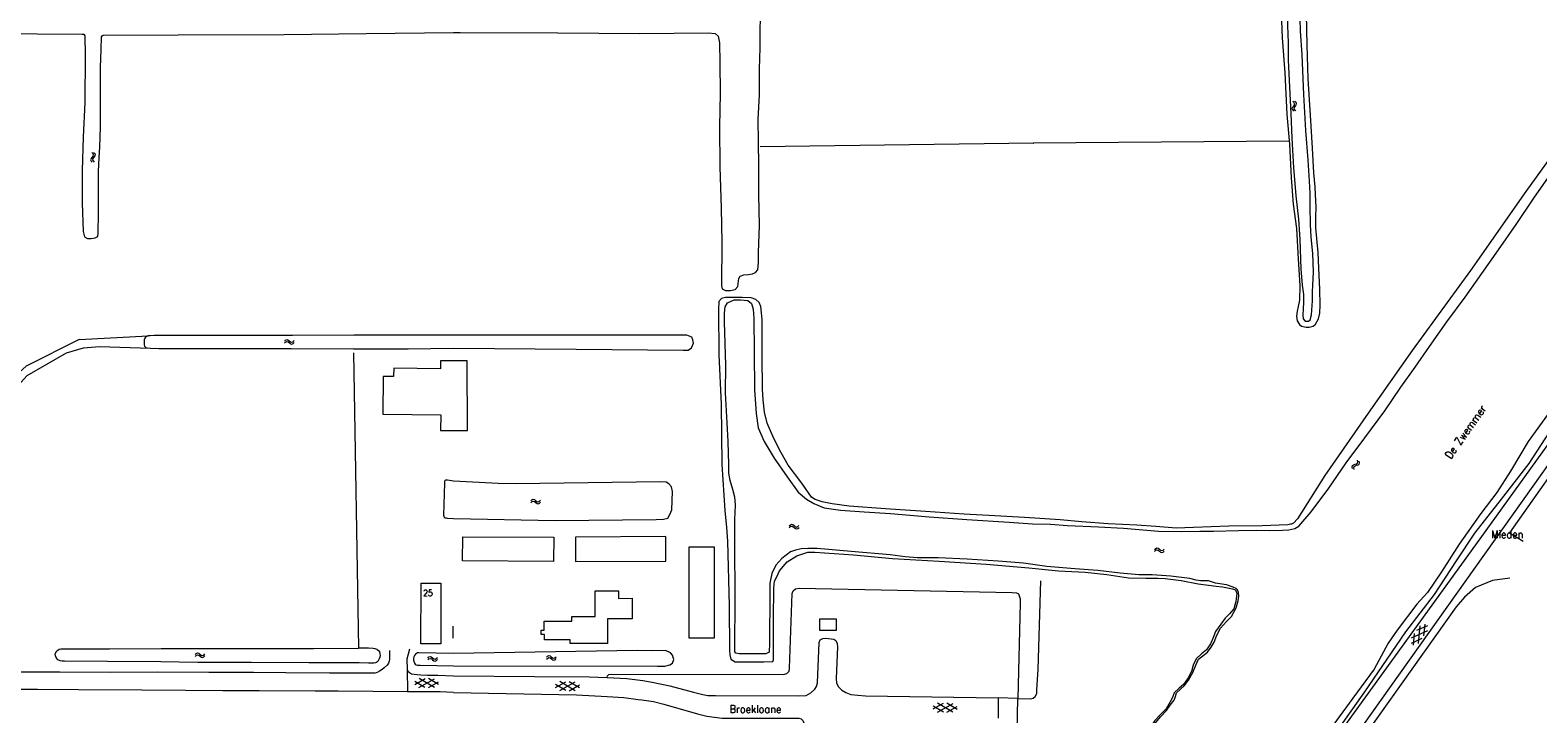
# Model space of a CAD drawing. Header units: metres. Extents: x 189705 to 199106, y 581686 to 588448.
# Tile 547 of 555: x 197891 to 198279, y 588017 to 588193. Entities that reach past the tile are written whole.
import ezdxf

# ---------------------------------------------------------------- set-up
doc = ezdxf.new("R2010")
doc.units = ezdxf.units.M
doc.layers.add('B-WA-OG-GBKN-G', color=7, linetype='Continuous', lineweight=18)
doc.styles.add('Style-STANDARD', font='STANDARD.shx')

msp = doc.modelspace()

# ---------------------------------------------------------------- linework, layer by layer
at = {"layer": 'B-WA-OG-GBKN-G'}
for p, q in [((198215.823, 588172.505), (198215.897, 588172.836)), ((198215.966, 588172.211), (198215.823, 588172.505)), ((198215.897, 588172.836), (198216.124, 588173.173)), ((198216.265, 588171.933), (198215.966, 588172.211)), ((198216.281, 588174.138), (198215.983, 588174.417)), ((198216.124, 588173.173), (198216.351, 588173.513)), ((198216.425, 588173.834), (198216.281, 588174.138)), ((198216.321, 588172.564), (198216.391, 588172.882)), ((198216.462, 588172.267), (198216.321, 588172.564)), ((198216.351, 588173.513), (198216.425, 588173.834)), ((198216.391, 588172.882), (198216.617, 588173.23)), ((198216.758, 588171.988), (198216.462, 588172.267)), ((198216.775, 588174.192), (198216.476, 588174.472)), ((198216.617, 588173.23), (198216.846, 588173.567)), ((198216.92, 588173.888), (198216.775, 588174.192)), ((198216.846, 588173.567), (198216.92, 588173.888)), ((197906.885, 588161.297), (197907.164, 588161)), ((197907.198, 588160.382), (197906.951, 588160.048)), ((197907.164, 588161), (197907.287, 588160.695)), ((197907.287, 588160.695), (197907.198, 588160.382)), ((197907.381, 588161.321), (197907.662, 588161.026)), ((197907.694, 588160.398), (197907.447, 588160.075)), ((197907.662, 588161.026), (197907.787, 588160.724)), ((197907.787, 588160.724), (197907.694, 588160.398)), ((197906.702, 588159.725), (197906.609, 588159.409)), ((197906.609, 588159.409), (197906.736, 588159.097)), ((197906.951, 588160.048), (197906.702, 588159.725)), ((197906.736, 588159.097), (197907.017, 588158.8)), ((197907.2, 588159.75), (197907.107, 588159.434)), ((197907.107, 588159.434), (197907.232, 588159.122)), ((197907.447, 588160.075), (197907.2, 588159.75)), ((197907.232, 588159.122), (197907.513, 588158.825)), ((197956.46, 588112.718), (197956.753, 588113.001)), ((197956.488, 588112.222), (197956.783, 588112.503)), ((197956.753, 588113.001), (197957.055, 588113.128)), ((197956.783, 588112.503), (197957.086, 588112.628)), ((197957.055, 588113.128), (197957.381, 588113.037)), ((197957.086, 588112.628), (197957.401, 588112.541)), ((197957.381, 588113.037), (197957.706, 588112.792)), ((197957.401, 588112.541), (197957.735, 588112.296)), ((197957.706, 588112.792), (197958.033, 588112.547)), ((197957.735, 588112.296), (197958.06, 588112.049)), ((197958.033, 588112.547), (197958.349, 588112.456)), ((197958.06, 588112.049), (197958.376, 588111.958)), ((197958.349, 588112.456), (197958.661, 588112.583)), ((197958.376, 588111.958), (197958.688, 588112.087)), ((197958.661, 588112.583), (197958.956, 588112.866)), ((197958.688, 588112.087), (197958.983, 588112.37)), ((198231.229, 588080.374), (198231.303, 588080.693)), ((198231.287, 588079.971), (198231.229, 588080.374)), ((198231.303, 588080.693), (198231.568, 588080.904)), ((198231.568, 588080.904), (198231.956, 588081.024)), ((198231.65, 588080.107), (198231.727, 588080.426)), ((198231.705, 588079.703), (198231.65, 588080.107)), ((198231.727, 588080.426), (198231.981, 588080.63)), ((198231.956, 588081.024), (198232.346, 588081.146)), ((198231.981, 588080.63), (198232.376, 588080.758)), ((198232.346, 588081.146), (198232.605, 588081.349)), ((198232.376, 588080.758), (198232.766, 588080.877)), ((198232.605, 588081.349), (198232.685, 588081.676)), ((198232.685, 588081.676), (198232.628, 588082.081)), ((198232.766, 588080.877), (198233.025, 588081.08)), ((198233.025, 588081.08), (198233.103, 588081.408)), ((198233.103, 588081.408), (198233.046, 588081.813)), ((198019.874, 588071.625), (198020.165, 588071.91)), ((198019.906, 588071.129), (198020.199, 588071.413)), ((198020.165, 588071.91), (198020.465, 588072.04)), ((198020.199, 588071.413), (198020.501, 588071.541)), ((198020.465, 588072.04), (198020.792, 588071.952)), ((198020.501, 588071.541), (198020.816, 588071.456)), ((198020.792, 588071.952), (198021.119, 588071.71)), ((198020.816, 588071.456), (198021.153, 588071.214)), ((198021.119, 588071.71), (198021.448, 588071.468)), ((198021.153, 588071.214), (198021.48, 588070.97)), ((198021.448, 588071.468), (198021.765, 588071.38)), ((198021.765, 588071.38), (198022.076, 588071.509)), ((198022.076, 588071.509), (198022.368, 588071.795)), ((198022.108, 588071.014), (198022.4, 588071.299)), ((198021.48, 588070.97), (198021.797, 588070.882)), ((198021.797, 588070.882), (198022.108, 588071.014)), ((198086.371, 588065.192), (198086.673, 588065.465)), ((198086.382, 588064.696), (198086.686, 588064.967)), ((198086.673, 588065.465), (198086.979, 588065.582)), ((198086.686, 588064.967), (198086.994, 588065.082)), ((198086.979, 588065.582), (198087.302, 588065.481)), ((198086.994, 588065.082), (198087.305, 588064.984)), ((198087.302, 588065.481), (198087.619, 588065.225)), ((198087.305, 588064.984), (198087.632, 588064.728)), ((198087.619, 588065.225), (198087.937, 588064.969)), ((198087.632, 588064.728), (198087.948, 588064.471)), ((198087.937, 588064.969), (198088.25, 588064.868)), ((198087.948, 588064.471), (198088.261, 588064.369)), ((198088.25, 588064.868), (198088.566, 588064.984)), ((198088.261, 588064.369), (198088.577, 588064.488)), ((198088.566, 588064.984), (198088.87, 588065.257)), ((198088.577, 588064.488), (198088.881, 588064.761)), ((198180.666, 588059.382), (198180.971, 588059.501)), ((198180.971, 588059.501), (198181.294, 588059.401)), ((198180.365, 588059.108), (198180.666, 588059.382)), ((198180.378, 588058.611), (198180.681, 588058.884)), ((198180.681, 588058.884), (198180.988, 588059)), ((198180.988, 588059), (198181.3, 588058.904)), ((198181.294, 588059.401), (198181.612, 588059.147)), ((198181.3, 588058.904), (198181.628, 588058.65)), ((198181.612, 588059.147), (198181.932, 588058.893)), ((198181.628, 588058.65), (198181.945, 588058.394)), ((198181.932, 588058.893), (198182.245, 588058.793)), ((198181.945, 588058.394), (198182.259, 588058.294)), ((198182.245, 588058.793), (198182.56, 588058.911)), ((198182.259, 588058.294), (198182.574, 588058.414)), ((198182.56, 588058.911), (198182.863, 588059.185)), ((198182.574, 588058.414), (198182.877, 588058.689)), ((198249.162, 588036.15), (198246.382, 588034.895)), ((198250.578, 588038.12), (198246.389, 588036.228)), ((198246.994, 588034.456), (198247.296, 588037.491)), ((198250.582, 588039.45), (198247.8, 588038.193)), ((198248.255, 588034.886), (198248.71, 588039.461)), ((198249.668, 588036.853), (198249.971, 588039.889)), ((197933.493, 588032.066), (197933.788, 588032.347)), ((197933.788, 588032.347), (197934.09, 588032.472)), ((197934.09, 588032.472), (197934.416, 588032.379)), ((197934.416, 588032.379), (197934.739, 588032.132)), ((197933.517, 588031.57), (197933.814, 588031.849)), ((197933.814, 588031.849), (197934.119, 588031.972)), ((197934.119, 588031.972), (197934.432, 588031.883)), ((197934.432, 588031.883), (197934.766, 588031.636)), ((197934.739, 588032.132), (197935.064, 588031.885)), ((197934.766, 588031.636), (197935.089, 588031.387)), ((197935.064, 588031.885), (197935.38, 588031.792)), ((197935.089, 588031.387), (197935.405, 588031.294)), ((197935.38, 588031.792), (197935.692, 588031.917)), ((197935.405, 588031.294), (197935.717, 588031.421)), ((197935.692, 588031.917), (197935.989, 588032.198)), ((197935.717, 588031.421), (197936.014, 588031.702)), ((197993.342, 588031.137), (197993.637, 588031.418)), ((197993.366, 588030.641), (197993.663, 588030.92)), ((197993.637, 588031.418), (197993.939, 588031.543)), ((197993.663, 588030.92), (197993.968, 588031.043)), ((197993.939, 588031.543), (197994.265, 588031.45)), ((197993.968, 588031.043), (197994.281, 588030.954)), ((197994.265, 588031.45), (197994.588, 588031.203)), ((197994.281, 588030.954), (197994.615, 588030.707)), ((197994.588, 588031.203), (197994.913, 588030.956)), ((197994.615, 588030.707), (197994.938, 588030.458)), ((197994.913, 588030.956), (197995.229, 588030.863)), ((197994.938, 588030.458), (197995.254, 588030.365)), ((197995.229, 588030.863), (197995.541, 588030.988)), ((197995.254, 588030.365), (197995.566, 588030.492)), ((197995.541, 588030.988), (197995.838, 588031.269)), ((197995.566, 588030.492), (197995.863, 588030.773)), ((198023.886, 588031.352), (198024.18, 588031.634)), ((198023.912, 588030.856), (198024.208, 588031.136)), ((198024.18, 588031.634), (198024.482, 588031.76)), ((198024.208, 588031.136), (198024.512, 588031.26)), ((198024.482, 588031.76), (198024.808, 588031.668)), ((198024.512, 588031.26), (198024.826, 588031.172)), ((198024.808, 588031.668), (198025.132, 588031.422)), ((198024.826, 588031.172), (198025.16, 588030.926)), ((198025.132, 588031.422), (198025.458, 588031.176)), ((198025.16, 588030.926), (198025.484, 588030.678)), ((198025.458, 588031.176), (198025.774, 588031.084)), ((198025.484, 588030.678), (198025.8, 588030.586)), ((198025.774, 588031.084), (198026.086, 588031.21)), ((198025.8, 588030.586), (198026.112, 588030.714)), ((198026.086, 588031.21), (198026.382, 588031.492)), ((198026.112, 588030.714), (198026.408, 588030.996)), ((197990.004, 588024.327), (197992.655, 588025.836)), ((197992.64, 588023.538), (197990.008, 588025.08)), ((197991.084, 588023.547), (197995.08, 588025.822)), ((197995.066, 588023.523), (197991.1, 588025.845)), ((197993.506, 588023.532), (197996.158, 588025.04)), ((197996.154, 588024.288), (197993.519, 588025.831)), ((198026.229, 588023.55), (198028.886, 588025.048)), ((198027.306, 588022.766), (198031.311, 588025.024)), ((198031.288, 588022.725), (198027.331, 588025.064)), ((198032.379, 588023.486), (198029.75, 588025.04)), ((198028.862, 588022.751), (198026.237, 588024.303)), ((198029.728, 588022.741), (198032.386, 588024.238)), ((198123.427, 588018.035), (198126.094, 588019.515)), ((198126.054, 588017.217), (198123.439, 588018.788)), ((198124.498, 588017.244), (198128.519, 588019.474)), ((198128.48, 588017.175), (198124.539, 588019.541)), ((198126.92, 588017.201), (198129.588, 588018.68)), ((198129.576, 588017.928), (198126.958, 588019.5))]:
    msp.add_line(p, q, dxfattribs=at)
at = {"layer": 'B-WA-OG-GBKN-G', "flags": 128}
for points in [[(198212.085, 588266.627), (198211.174, 588265.636), (198210.599, 588264.348), (198210.529, 588262.484), (198210.634, 588253.82), (198210.961, 588243.28), (198211.415, 588234.61), (198211.817, 588226.237), (198212.052, 588217.256), (198212.493, 588208.878), (198212.883, 588199.683), (198213.221, 588190.78), (198213.876, 588181.787), (198214.442, 588171.04)], [(198212.048, 588249.816), (198212.275, 588242.175), (198212.746, 588236.488), (198213.094, 588231.292), (198213.507, 588225.132), (198213.753, 588217.73), (198213.981, 588209.351), (198214.206, 588203.166), (198214.462, 588198.805), (198214.551, 588193.978), (198214.717, 588189.487), (198214.772, 588185.113), (198214.905, 588181.587), (198215.451, 588171.306)], [(198077.714, 588130.406), (198078.266, 588131.071), (198078.442, 588132.947), (198078.451, 588135.544), (198078.677, 588142.501), (198078.554, 588150.52), (198078.534, 588158.021), (198078.482, 588163.94), (198078.371, 588169.78), (198078.713, 588176.182), (198078.748, 588182.735), (198078.917, 588188.234), (198078.848, 588192.551), (198079.09, 588199.782)], [(198214.442, 588171.04), (198215.115, 588163.418), (198215.492, 588154.761), (198216.028, 588148.025), (198216.875, 588141.737), (198217.355, 588133.869), (198217.762, 588127.017), (198217.688, 588123.271), (198217.366, 588121.614), (198217.043, 588120.417), (198216.902, 588119.116), (198217.084, 588117.99), (198217.629, 588117.026), (198218.166, 588116.6), (198219.376, 588116.303), (198220.179, 588116.323), (198221.194, 588116.564), (198221.802, 588117.088), (198222.525, 588118.506), (198222.867, 588119.962), (198223.001, 588121.949), (198222.887, 588126.129), (198222.656, 588131.48), (198222.433, 588135.524), (198222.178, 588138.228), (198221.877, 588141.922), (198221.887, 588144.614), (198221.969, 588147.222), (198221.817, 588150.47), (198221.667, 588152.43), (198221.334, 588156.021), (198221.03, 588162.381), (198220.473, 588170.864), (198219.921, 588180.22), (198219.68, 588188.987), (198219.479, 588196.803)], [(198215.451, 588171.306), (198215.735, 588164.978), (198216.13, 588157.427), (198216.687, 588150.122), (198217.443, 588144.118), (198217.725, 588138.884), (198218.03, 588131.378), (198218.357, 588127.147), (198218.67, 588124.747), (198218.743, 588122.547), (198218.634, 588121.149), (198218.545, 588119.408), (198218.585, 588118.451), (198219.161, 588117.869), (198220.009, 588117.902), (198220.449, 588118.213), (198220.79, 588119.482), (198220.867, 588120.698), (198221.001, 588123.131), (198221.051, 588125.312), (198221.253, 588130.573), (198221.08, 588135.296), (198220.714, 588139.501), (198220.465, 588142.782), (198220.435, 588147.402), (198220.432, 588150.805), (198220.255, 588153.898), (198219.92, 588159.372), (198219.337, 588166.968), (198218.824, 588176.239), (198218.317, 588186.404), (198217.891, 588192.641), (198217.795, 588198.814)], [(197868.253, 588192.061), (197892.847, 588191.871), (197904.46, 588191.783), (197904.864, 588191.717), (197905.136, 588191.353), (197905.191, 588186.228), (197905.091, 588174.174), (197904.721, 588165.229)], [(197904.721, 588165.229), (197904.391, 588156.669), (197904.448, 588148.298), (197904.684, 588140.946), (197905.053, 588139.591), (197905.79, 588139.157), (197906.751, 588139.161), (197907.753, 588139.314), (197908.467, 588139.626), (197908.555, 588140.554), (197908.664, 588145.668), (197908.66, 588150.311), (197908.608, 588156.406), (197908.771, 588160.016), (197908.97, 588162.664), (197909.131, 588167.876), (197909.124, 588175.266), (197909.163, 588183.172), (197909.29, 588187.835), (197909.421, 588191.073), (197909.538, 588191.358), (197909.864, 588191.501), (197929.086, 588191.568), (197956.372, 588191.671), (197977.533, 588191.903), (198000, 588192.198)], [(198000, 588192.198), (198001.698, 588192.22), (198026.812, 588192.12), (198047.946, 588191.962), (198065.529, 588192.084), (198067.298, 588191.937), (198068.051, 588191.286), (198068.438, 588189.542), (198068.506, 588184.418), (198068.61, 588176.595), (198068.424, 588167.872), (198068.546, 588157.623), (198068.811, 588147.002), (198069.062, 588138.218), (198068.913, 588126.937), (198069.133, 588126.21), (198069.994, 588125.782), (198071.296, 588125.732), (198072.441, 588125.983), (198073.15, 588126.798), (198073.366, 588128.818), (198073.728, 588129.471), (198074.664, 588129.801), (198075.848, 588129.869), (198076.928, 588130.049), (198077.714, 588130.406)], [(198291.469, 588172.791), (198275.952, 588151.269), (198261.69, 588130.92), (198246.691, 588110.278), (198235.304, 588094.195), (198224.228, 588078.171), (198217.127, 588066.951), (198216.118, 588065.882), (198215.63, 588065.638), (198215.357, 588065.588)], [(198214.904, 588164.169), (198149.26, 588163.701), (198149.288, 588163.7), (198078.923, 588162.744)], [(198112.421, 588068.339), (198122.348, 588067.513), (198132.087, 588066.778), (198142.971, 588066.147), (198149.002, 588065.667), (198153.596, 588065.607), (198157.99, 588065.287), (198165.949, 588064.9), (198172.348, 588064.543), (198181.362, 588063.839), (198187.315, 588063.696), (198191.994, 588063.803), (198195.507, 588063.845), (198201.958, 588064), (198206.662, 588064.095), (198210.04, 588064.014), (198213.288, 588064.094), (198214.925, 588064.173), (198216.464, 588064.472), (198217.506, 588065.062), (198220.66, 588068.805), (198225.184, 588074.84), (198229.682, 588081.418), (198234.445, 588087.847), (198239.667, 588094.762), (198243.77, 588100.855), (198247.466, 588106.002), (198251.111, 588111.311), (198255.57, 588117.728), (198260.314, 588124.067), (198264.553, 588130.133), (198268.902, 588136.252), (198273.4, 588142.739), (198277.975, 588149.576), (198281.749, 588154.957)], [(198218.858, 588000), (198226.826, 588011.607), (198234.472, 588022.419), (198240.211, 588030.823), (198245.012, 588037.886), (198252.451, 588047.487), (198258.072, 588056.172), (198262.77, 588063.316), (198269.641, 588072.032), (198276.756, 588081.243), (198284.032, 588092.487), (198291.276, 588103.013), (198298.839, 588114.226), (198299.116, 588114.691), (198307.78, 588128.74), (198313.086, 588135.927), (198317.489, 588143.923)], [(198219.501, 588000), (198264.186, 588061.84), (198297.5, 588108.187), (198303.203, 588116.657), (198313.998, 588133.091), (198315.018, 588133.977), (198315.961, 588134.507), (198317.31, 588134.883), (198318.556, 588134.979), (198320.006, 588135.049), (198323.213, 588133.753)], [(198224.296, 588000), (198296.712, 588102.037), (198316.041, 588128.887), (198316.909, 588129.798), (198317.724, 588130.329), (198318.361, 588130.606), (198319.15, 588130.73), (198320.065, 588130.65), (198320.776, 588130.545), (198321.74, 588130.058), (198327.19, 588125.916)], [(198215.357, 588065.588), (198214.694, 588065.467), (198208.089, 588065.2), (198199.445, 588065.109), (198190.404, 588064.771), (198185.942, 588064.609), (198180.745, 588064.97), (198175.848, 588065.33), (198168.47, 588065.697), (198161.646, 588066.232), (198156.051, 588066.762), (198146.925, 588067.289), (198139.248, 588067.714), (198131.376, 588068.211), (198121.47, 588068.866), (198111.139, 588069.542), (198101.777, 588070.274), (198097.416, 588070.831), (198094.829, 588071.383), (198093.052, 588071.951), (198092.132, 588072.595), (198089.587, 588076.148), (198086.117, 588080.836), (198084.231, 588084.145), (198082.438, 588087.657), (198080.712, 588091.639), (198079.983, 588094.454), (198079.621, 588097.587), (198079.519, 588100.486), (198079.41, 588108.779), (198079.383, 588112.775), (198079.362, 588118.334), (198079.27, 588120.015), (198079.053, 588121.684), (198078.638, 588122.686), (198077.797, 588123.408), (198076.53, 588123.916), (198074.261, 588123.995), (198072.266, 588123.969), (198069.977, 588123.931), (198068.976, 588123.712), (198068.286, 588122.91), (198068.188, 588120.851), (198068.253, 588109.229), (198068.864, 588096.5), (198069.007, 588080.954), (198069.804, 588069.134), (198070.254, 588064.738), (198070.458, 588061.219), (198070.918, 588044.566)], [(198081.933, 588052.925), (198081.411, 588050.453), (198081.349, 588048.007), (198081.263, 588034.891), (198081.175, 588032.633), (198080.366, 588032.263), (198077.694, 588032.215), (198074.989, 588032.194), (198073.501, 588032.218), (198072.653, 588032.366), (198072.342, 588032.728), (198072.446, 588047.3), (198072.396, 588060.053), (198072.333, 588064.893), (198072.402, 588067.009), (198072.491, 588068.536), (198072.516, 588070.575), (198072.365, 588072.529), (198071.897, 588074.566), (198071.138, 588076.889), (198070.787, 588078.739), (198070.817, 588080.945), (198070.657, 588086.872), (198070.381, 588091.673), (198069.973, 588099.392), (198070.024, 588106.555), (198069.704, 588117.723), (198069.708, 588119.949), (198069.888, 588121.599), (198070.47, 588122.583), (198072.184, 588123.322), (198073.814, 588123.343), (198075.736, 588123.163), (198076.649, 588122.401), (198077.052, 588120.932), (198077.287, 588118.545), (198077.314, 588110.004), (198077.426, 588100.208), (198077.839, 588094.132), (198078.347, 588090.386), (198079.916, 588086.913), (198082.482, 588082.593), (198085.845, 588077.814), (198088.65, 588073.876), (198090.826, 588072.053), (198092.729, 588070.897), (198095.364, 588069.806), (198099.531, 588069.246), (198105.614, 588068.818), (198112.421, 588068.339)], [(197903.671, 588113.134), (197921.438, 588114.09)], [(197921.438, 588114.09), (197921.163, 588114.015), (197920.901, 588113.869), (197920.696, 588113.719), (197920.522, 588113.469), (197920.408, 588113.088), (197920.344, 588112.123), (197920.377, 588111.779), (197920.488, 588111.461), (197920.611, 588111.231), (197920.795, 588111.063), (197921.091, 588110.995), (197922.03, 588110.906)], [(198000, 588114.253), (197988.188, 588114.285), (197974.289, 588114.223), (197958.51, 588114.187), (197943.264, 588114.144), (197928.832, 588114.14), (197922.963, 588114.145), (197921.922, 588114.126), (197921.438, 588114.09)], [(198000, 588110.928), (198031.572, 588110.638), (198059.052, 588110.388), (198060.374, 588110.438), (198061.238, 588111.047), (198061.773, 588112.191), (198061.595, 588113.081), (198061.342, 588113.793), (198060.02, 588114.302), (198031.625, 588114.299), (198000, 588114.253)], [(197903.671, 588113.134), (197890.048, 588106.25), (197888.284, 588104.771), (197886.064, 588102.377), (197884.47, 588099.235), (197884.194, 588067.974), (197884.242, 588030.249)], [(197884.242, 588030.249), (197886.306, 588030.204), (197887.096, 588030.867), (197886.964, 588054.341), (197887.191, 588075.216), (197886.986, 588099.039), (197887.838, 588101.192), (197890.236, 588103.849), (197900.376, 588109.757), (197904.78, 588111.039), (197908.894, 588111.318), (197922.03, 588110.906)], [(197922.03, 588110.906), (197924.163, 588110.851), (197938.214, 588110.835), (197958.236, 588110.812), (197974.217, 588110.769), (197988.293, 588110.777), (198000, 588110.928)], [(198306.567, 588110.843), (198305.688, 588110.866), (198290.004, 588089.256), (198271.695, 588063.386), (198275.262, 588061.223)], [(197974.228, 588109.702), (197975.534, 588033.643)], [(197996.61, 588107.639), (197996.608, 588105.632), (197984.592, 588105.747), (197984.563, 588103.639), (197981.844, 588103.6), (197981.789, 588093.922), (197996.676, 588093.741), (197996.647, 588089.702)], [(198000, 588107.646), (197996.61, 588107.639)], [(198000, 588089.709), (198003.545, 588089.716), (198003.508, 588107.653), (198000, 588107.646)], [(198283.724, 588096.809), (198276.544, 588086.922), (198272.002, 588079.277), (198268.487, 588073.728), (198264.325, 588068.328), (198258.774, 588060.455), (198254.232, 588053.327), (198250.626, 588047.979), (198247.872, 588044.968), (198242.812, 588038.292), (198240.446, 588034.983), (198236.887, 588028.251), (198231.362, 588020.798), (198226.289, 588013.734), (198221.074, 588005.803), (198217.966, 588000.411), (198217.598, 588000)], [(197996.647, 588089.702), (198000, 588089.709)], [(198000, 588076.701), (197998.431, 588076.974), (197998.202, 588076.977), (197997.972, 588076.904), (197997.767, 588076.78), (197997.663, 588076.578), (197997.632, 588076.198), (197997.444, 588067.918), (197997.491, 588067.638), (197997.59, 588067.408), (197997.74, 588067.279), (197997.942, 588067.215), (197998.12, 588067.197), (197998.324, 588067.194), (198000, 588067.055)], [(198000, 588067.055), (198026.107, 588066.584), (198052.163, 588066.818), (198054.044, 588066.867), (198055.087, 588067.172), (198055.647, 588068.061), (198056.13, 588069.306), (198056.362, 588074.01), (198056.108, 588075.23), (198055.422, 588076.019), (198054.66, 588076.426), (198053.237, 588076.529), (198016.045, 588076.024), (198011.495, 588076.078), (198000, 588076.701)], [(198025.758, 588062.254), (198025.733, 588056.037), (198002.33, 588056.133), (198002.355, 588062.35), (198025.758, 588062.254)], [(198054.646, 588056.096), (198054.61, 588062.402), (198031.333, 588062.268), (198031.37, 588055.961), (198054.646, 588056.096)], [(198067.016, 588059.772), (198067.016, 588036.262), (198060.583, 588036.258), (198060.583, 588059.768), (198067.016, 588059.772)], [(198070.918, 588044.566), (198071.017, 588033.187), (198071.052, 588031.937), (198071.336, 588030.844), (198072.491, 588030.173), (198079.809, 588030.168), (198082.105, 588030.239), (198082.355, 588030.637), (198082.347, 588032.331), (198082.345, 588041.147), (198082.444, 588049.243), (198082.607, 588050.929), (198083.166, 588052.013), (198083.858, 588053.587), (198085.828, 588055.902), (198088.351, 588057.482), (198091.14, 588058.382), (198092.965, 588058.435), (198102.936, 588057.714), (198112.9, 588056.778), (198124.95, 588056.096), (198137.02, 588055.316), (198148.03, 588054.324), (198155.614, 588053.592), (198162.509, 588053.228), (198168.108, 588052.665), (198173.688, 588051.808), (198178.129, 588051.664), (198181.191, 588051.714), (198183.105, 588051.63), (198187.227, 588051.096), (198191.575, 588050.249), (198194.231, 588049.89), (198196.204, 588049.63), (198197.838, 588049.469), (198199.166, 588049.211), (198200.429, 588048.933), (198201.184, 588048.703), (198201.507, 588047.745), (198201.299, 588045.674), (198200.739, 588043.774), (198199.648, 588042.559), (198198.583, 588041.423), (198197.386, 588039.896), (198196.097, 588037.952), (198195.376, 588036.13), (198194.753, 588034.797), (198193.752, 588033.224), (198192.479, 588032.244), (198191.1, 588030.926)], [(198185.981, 588022.173), (198188.069, 588024.039), (198189.136, 588025.457), (198190.214, 588027.425), (198190.996, 588029.334), (198191.674, 588030.823), (198193.219, 588032.06), (198194.001, 588032.688), (198194.951, 588033.945), (198195.701, 588035.207), (198196.372, 588037.071), (198197.335, 588038.806), (198198.886, 588040.548), (198200.173, 588041.863), (198201.342, 588044.051), (198201.864, 588045.831), (198202.038, 588047.106), (198201.992, 588048.005), (198201.7, 588048.697), (198201.331, 588049.027), (198200.638, 588049.427), (198198.916, 588050.008), (198196.017, 588050.394), (198194.231, 588051.007), (198192.186, 588051.037), (198191.041, 588051.185), (198189.455, 588051.611), (198184.537, 588052.189), (198179.787, 588052.579), (198176.345, 588052.531), (198171.505, 588052.992), (198165.778, 588053.673), (198159.818, 588054.075), (198152.667, 588054.716), (198146.642, 588055.545), (198140.159, 588056.076), (198132.135, 588056.555), (198124.7, 588056.956), (198119.381, 588056.977), (198116.229, 588057.213), (198112.334, 588057.727), (198102.317, 588058.598), (198093.594, 588059.348), (198091.122, 588059.352), (198089.414, 588059.279), (198087.965, 588058.922), (198086.703, 588058.462), (198084.44, 588056.777), (198082.934, 588055.087), (198081.933, 588052.925)], [(198271.773, 588051.741), (198267.366, 588051.14), (198262.963, 588049.298), (198260.088, 588046.847), (198257.951, 588044.363), (198226.542, 588000)], [(197991.613, 588050.454), (197996.745, 588050.438), (197996.695, 588034.775), (197991.562, 588034.792), (197991.613, 588050.454)], [(198045.986, 588046.514), (198045.986, 588041.218), (198039.619, 588041.215), (198039.619, 588034.92), (198029.985, 588034.916), (198029.985, 588035.817), (198023.392, 588035.815), (198023.392, 588037.205), (198022.546, 588037.205), (198022.546, 588038.311), (198023.277, 588038.312), (198023.277, 588040.607), (198030.454, 588040.61), (198030.454, 588041.852), (198036.444, 588041.854), (198036.444, 588048.477), (198042.403, 588048.48), (198042.403, 588046.512), (198045.986, 588046.514)], [(198039.495, 588026.252), (198039.573, 588026.557), (198039.93, 588026.886), (198040.515, 588026.96), (198084.855, 588026.904), (198085.771, 588027.154), (198086.333, 588027.788), (198086.464, 588028.576), (198087.125, 588047.747), (198087.382, 588048.407), (198088.02, 588048.989), (198088.885, 588049.138), (198143.695, 588047.996), (198144.839, 588047.89), (198145.347, 588047.659), (198145.573, 588047.149), (198145.799, 588046.36), (198145.769, 588045.266), (198145.188, 588020.729), (198140.155, 588020.903)], [(198145.188, 588020.729), (198148.518, 588020.639), (198149.155, 588020.84), (198149.639, 588021.27), (198150.049, 588021.981), (198150.104, 588022.998), (198150.404, 588028.209), (198151.08, 588050.992)], [(198098.439, 588041.241), (198098.426, 588038.253), (198094.269, 588038.27), (198094.282, 588041.258), (198098.439, 588041.241)], [(197999.895, 588036.229), (197999.916, 588039.354)], [(198000, 588026.584), (198020.835, 588026.406), (198034.868, 588026.272), (198039.546, 588026.15), (198044.579, 588025.85), (198048.696, 588025.375), (198051.058, 588024.959), (198055.631, 588023.973), (198061.752, 588022.397), (198064.139, 588021.751), (198065.435, 588021.517), (198067.418, 588021.509), (198088.85, 588021.42), (198090.707, 588021.489), (198091.904, 588022.221), (198092.976, 588023.158), (198093.411, 588023.842), (198093.669, 588024.757), (198094.041, 588035.156), (198094.349, 588035.816), (198095.011, 588036.144), (198095.749, 588036.242), (198097.833, 588036.005), (198098.34, 588035.647), (198098.718, 588034.908), (198098.791, 588033.992), (198098.428, 588025.856), (198098.524, 588024.66), (198099.055, 588023.743), (198099.916, 588022.875), (198100.956, 588022.285), (198102.25, 588021.797), (198103.978, 588021.561), (198105.961, 588021.426), (198140.155, 588020.903), (198140.159, 588015.69)], [(197983.53, 588033.05), (197983.541, 588031.983), (197983.475, 588030.84), (197983.417, 588030.333), (197983.258, 588029.802), (197982.921, 588029.298), (197982.175, 588028.648), (197981.597, 588028.161), (197980.943, 588027.732), (197980.329, 588027.403), (197979.759, 588027.283), (197979.158, 588027.242), (197975.829, 588027.237), (197968.029, 588027.269), (197956.825, 588027.322), (197948.517, 588027.411), (197937.058, 588027.392), (197923.847, 588027.473), (197911.701, 588027.438), (197898.693, 588027.491), (197881.746, 588027.522)], [(197980.307, 588033.298), (197980.634, 588033.065), (197980.909, 588032.756), (197981.055, 588032.271), (197981.074, 588031.814), (197981.017, 588031.357), (197980.86, 588030.953), (197980.703, 588030.625), (197980.469, 588030.272), (197980.212, 588030.047), (197979.879, 588029.874), (197979.447, 588029.804), (197978.938, 588029.811), (197978.1, 588029.848), (197975.687, 588029.881), (197962.73, 588029.933), (197947.917, 588029.96), (197934.172, 588030.023), (197924.645, 588030.155), (197910.926, 588030.268), (197899.848, 588030.295), (197899.29, 588030.328), (197898.732, 588030.412), (197898.202, 588030.673), (197897.876, 588030.982), (197897.703, 588031.315), (197897.556, 588031.749), (197897.51, 588032.131), (197897.618, 588032.561), (197897.877, 588032.913), (197898.185, 588033.189), (197898.544, 588033.438), (197898.901, 588033.534), (197900.045, 588033.518), (197902.611, 588033.508), (197911.428, 588033.514), (197924.793, 588033.557), (197936.431, 588033.6), (197951.295, 588033.597), (197963.974, 588033.625), (197975.535, 588033.643)], [(197980.307, 588033.298), (197979.827, 588033.508), (197979.269, 588033.592), (197978.076, 588033.659), (197975.535, 588033.643)], [(197988.642, 588033.411), (197987.973, 588030.88), (197988.033, 588028.213), (197988.21, 588027.726), (197988.612, 588027.39), (197989.167, 588027.098), (197989.841, 588026.958), (197990.664, 588026.871), (197991.576, 588026.791), (197993.304, 588026.767), (197995.92, 588026.705), (198000, 588026.584)], [(198000, 588032.336), (197991.018, 588032.489), (197990.739, 588032.468), (197990.432, 588032.345), (197990.175, 588032.12), (197989.941, 588031.767), (197989.759, 588031.44), (197989.703, 588031.034), (197989.722, 588030.602), (197989.868, 588030.117), (197989.966, 588029.836), (197990.14, 588029.554), (197990.392, 588029.398), (197990.747, 588029.343), (197991.356, 588029.309), (198000, 588029.118)], [(198000, 588029.118), (198052.499, 588029.047), (198054.354, 588029.014), (198055.653, 588029.39), (198056.341, 588029.819), (198056.675, 588030.759), (198056.349, 588031.904), (198055.817, 588032.441), (198054.498, 588033.107), (198050.836, 588032.995), (198047.252, 588033.112), (198000, 588032.336)], [(198191.1, 588030.926), (198190.307, 588029.294), (198189.859, 588027.647), (198188.995, 588026.028), (198187.824, 588024.305), (198186.681, 588023.358), (198185.453, 588022.163), (198184.967, 588020.94), (198184.365, 588019.835), (198183.33, 588018.059), (198181.736, 588016.442), (198180.41, 588015.033), (198179.474, 588013.616), (198178.798, 588011.846), (198177.673, 588010.111), (198176.594, 588008.792), (198172.978, 588003.905), (198169.635, 588000)], [(197988.033, 588028.213), (197988.164, 588022.468)], [(197988.164, 588022.468), (197970.303, 588022.588), (197964.358, 588022.594), (197950.003, 588022.665), (197940.628, 588022.719), (197930.999, 588022.801), (197919.77, 588022.88), (197903.484, 588022.978), (197892.966, 588023.022), (197882.828, 588023.035)], [(198000, 588022.267), (197996.523, 588022.429), (197988.164, 588022.468)], [(198000, 588022.267), (198031.621, 588021.657), (198039.475, 588021.243), (198043.847, 588020.945), (198047.532, 588020.447), (198048.421, 588020.418), (198051.42, 588019.973), (198054.112, 588019.301), (198062.772, 588016.773), (198065.134, 588016.153), (198069.149, 588015.678), (198088.014, 588015.676), (198088.878, 588015.698), (198089.411, 588015.493), (198089.893, 588015.084), (198090.093, 588014.422), (198089.98, 588011.523)], [(198144.743, 588000), (198145.188, 588020.729)], [(198170.527, 588000), (198171.118, 588000.82), (198173.425, 588003.779), (198176.094, 588007.444), (198178.247, 588009.989), (198179.326, 588011.646), (198180.385, 588014.112), (198181.936, 588016.016), (198183.487, 588017.661), (198184.379, 588019.001), (198185.426, 588020.303), (198185.749, 588021.228), (198185.981, 588022.173)]]:
    msp.add_lwpolyline(points, dxfattribs=at)

# ---------------------------------------------------------------- texts
at = {"layer": 'B-WA-OG-GBKN-G', "style": 'Style-STANDARD'}
for s, height, rotation, p in [('De Zwemmer', 2, 54.5622, (198256.564, 588082.24)), ('25', 1.6, 358.62517, (197992.132, 588047.129))]:
    msp.add_text(s, height=height, rotation=rotation, dxfattribs=at).set_placement(p)
for s, p in [('Mieden', (198267, 588062)), ('Broekloane', (198071, 588017))]:
    msp.add_text(s, height=2, dxfattribs=at).set_placement(p)

doc.saveas('drawing.dxf')
